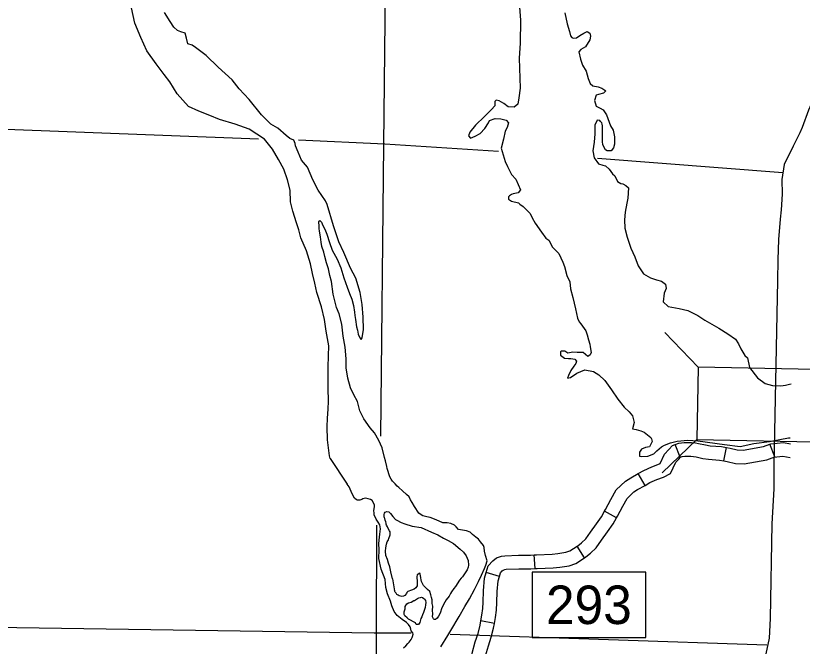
# Model space of a CAD drawing. Extents: x -492261 to -432772, y 1441225 to 1452922.
# Drawn here: x -463909.6 to -463663.2, y 1451048.6 to 1451246.2 of the extents above; entities that cross this region are included whole.
import ezdxf

# ---------------------------------------------------------------- set-up
doc = ezdxf.new("R2010")
doc.units = 0
doc.layers.add('Default', color=7, linetype='Continuous')

msp = doc.modelspace()

# ---------------------------------------------------------------- linework, layer by layer
at = {"layer": 'Default'}
for p, q in [((-463695.81, 1451136.04), (-463706.27, 1451146.91)), ((-463696.25, 1451113.41), (-463707.13, 1451102.96)), ((-463701.4, 1451107.86), (-463703.01, 1451111.83)), ((-463687.73, 1451106.71), (-463686.91, 1451110.91)), ((-463671.84, 1451107.95), (-463673.31, 1451111.98)), ((-463712.46, 1451099.04), (-463714.58, 1451102.77)), ((-463721.42, 1451088.92), (-463725.19, 1451090.96)), ((-463731.4, 1451076.36), (-463733.69, 1451079.98)), ((-463746.87, 1451073), (-463747.16, 1451077.27)), ((-463758.09, 1451070.53), (-463762.2, 1451071.75)), ((-463759.65, 1451055.8), (-463763.87, 1451056.59))]:
    msp.add_line(p, q, dxfattribs=at)
for points in [[(-463793.01, 1451332.48), (-463794.35, 1451205.78), (-463795.28, 1451114.43)], [(-463643.58, 1451252.93), (-463657.58, 1451224.96), (-463661.29, 1451216.63), (-463663.22, 1451211.13), (-463663.97, 1451209.48), (-463666.03, 1451205.32), (-463668.9, 1451199.57), (-463669.63, 1451194.85), (-463669.45, 1451190.32), (-463669.81, 1451185.38), (-463670.15, 1451182.43), (-463670.64, 1451176.09), (-463670.88, 1451169.68), (-463670.94, 1451163.2), (-463672.07, 1451105.24)], [(-463811.11, 1451107.44), (-463811.32, 1451108.26), (-463811.89, 1451113.29), (-463812.05, 1451117.41), (-463811.94, 1451120.15), (-463811.76, 1451122.9), (-463811.59, 1451125.42), (-463811.7, 1451129.53), (-463811.7, 1451132.74), (-463811.76, 1451136.05), (-463811.58, 1451139.6), (-463811.52, 1451142.8), (-463812.32, 1451147.38), (-463812.83, 1451150.98), (-463813.85, 1451154.93), (-463815.22, 1451159.51), (-463815.9, 1451162.43), (-463816.59, 1451165.46), (-463817.21, 1451168.43), (-463818.52, 1451172.55), (-463820.23, 1451176.56), (-463820.91, 1451179.07), (-463821.65, 1451181.3), (-463822.79, 1451184.97), (-463823.48, 1451187.88), (-463823.59, 1451191.49), (-463824.5, 1451194.75), (-463825.58, 1451198.06), (-463827.23, 1451201.1), (-463829.11, 1451204.42), (-463831.68, 1451207.5), (-463836.47, 1451210.65), (-463840.87, 1451212.25), (-463845.77, 1451213.63), (-463848.74, 1451214.95), (-463852.28, 1451216.32), (-463855.47, 1451217.69), (-463859.01, 1451221.7), (-463861.35, 1451225.42), (-463863.06, 1451227.76), (-463865.62, 1451231.08), (-463868.47, 1451235.14), (-463870.41, 1451239.38), (-463872.29, 1451243.84), (-463873.32, 1451248.64)], [(-463751.75, 1451248.9), (-463751.46, 1451244.84), (-463751.58, 1451237.63), (-463751.87, 1451232.88), (-463751.59, 1451223.44), (-463751.94, 1451220.47), (-463752.28, 1451218.47), (-463753.48, 1451217.55), (-463755.31, 1451217.67), (-463756.73, 1451218.7), (-463758.16, 1451219.5), (-463759.13, 1451219.73), (-463759.47, 1451219.27), (-463759.53, 1451217.9), (-463760.56, 1451216.75), (-463762.79, 1451214.58), (-463765.53, 1451211.89), (-463767.3, 1451209.66), (-463767.76, 1451208.52), (-463767.13, 1451207.83)], [(-463793.23, 1451104.36), (-463793.34, 1451104.93), (-463793.74, 1451106.76), (-463794.08, 1451107.79), (-463794.77, 1451110.77), (-463795.85, 1451113.06), (-463797.16, 1451115.46), (-463798.58, 1451117.12), (-463800.52, 1451119.92), (-463801.83, 1451122.38), (-463802.52, 1451125.3), (-463803.66, 1451127.42), (-463804.68, 1451129.59), (-463805.54, 1451132.62), (-463806.05, 1451135.82), (-463806.1, 1451138.68), (-463806.39, 1451142.35), (-463807.07, 1451145.84), (-463807.41, 1451149.5), (-463808.26, 1451152.76), (-463809.12, 1451154.76), (-463810.2, 1451158.94), (-463810.71, 1451162.88), (-463811.22, 1451164.77), (-463811.62, 1451166.89), (-463812.19, 1451168.72), (-463812.76, 1451170.72), (-463813.1, 1451172.09), (-463813.67, 1451173.92), (-463813.9, 1451175.24), (-463814.07, 1451176.9), (-463814.41, 1451178.67), (-463814.52, 1451179.53), (-463814.58, 1451180.44), (-463814.63, 1451181.36), (-463814.63, 1451181.65), (-463814.35, 1451182.05), (-463814.12, 1451181.82), (-463813.78, 1451181.47), (-463813.38, 1451180.5), (-463812.81, 1451179.3), (-463812.12, 1451177.75), (-463811.27, 1451175.18), (-463810.47, 1451172.78), (-463808.93, 1451169.92), (-463807.79, 1451167.23), (-463806.77, 1451164.08), (-463805.8, 1451161.11), (-463805, 1451159.11), (-463804.32, 1451157.33), (-463803.81, 1451155.44), (-463803.52, 1451153.27), (-463803.41, 1451152.24), (-463803.13, 1451151.04), (-463802.84, 1451148.69), (-463802.56, 1451147.66), (-463802.27, 1451146.46), (-463801.76, 1451145.26), (-463801.42, 1451144.75), (-463801.02, 1451145.26), (-463800.67, 1451147.89), (-463800.79, 1451151.73), (-463801.07, 1451155.73), (-463801.69, 1451159.5), (-463803.06, 1451163.97), (-463804.77, 1451167.06), (-463806.76, 1451172.03), (-463808.42, 1451175.35), (-463810.01, 1451180.33), (-463812, 1451187.02), (-463812.52, 1451188.17), (-463814.85, 1451191.48), (-463816.51, 1451194.74), (-463818.22, 1451198.75), (-463820.04, 1451200.98), (-463821.12, 1451203.44), (-463821.98, 1451205.39), (-463822.04, 1451206.19), (-463822.49, 1451207.22), (-463823.75, 1451207.67), (-463824.83, 1451208.7), (-463827.45, 1451210.99), (-463829.68, 1451212.19), (-463832.59, 1451215.11), (-463836.47, 1451219.98), (-463839.6, 1451223.29), (-463841.83, 1451226.1), (-463846.16, 1451230.05), (-463849.98, 1451233.77), (-463853.29, 1451236.23), (-463854.37, 1451236.97), (-463855.63, 1451237.37), (-463856.14, 1451239.14), (-463856.54, 1451240.69), (-463857.85, 1451241.15), (-463858.88, 1451241.55), (-463860.02, 1451242.58), (-463861.16, 1451244.35), (-463862.99, 1451247.15)], [(-463737.54, 1451247.12), (-463736.8, 1451243.69), (-463736.11, 1451241.23), (-463735.83, 1451239.91), (-463735.37, 1451239.34), (-463734.92, 1451239.17), (-463733.95, 1451239.28), (-463732.86, 1451239.97), (-463731.66, 1451240.71), (-463730.58, 1451241.28), (-463729.78, 1451240.71), (-463729.49, 1451239.74), (-463729.78, 1451238.65), (-463731.15, 1451236.48), (-463732.58, 1451235.56), (-463733.21, 1451234.82), (-463732.7, 1451232.53), (-463732.01, 1451230.7), (-463730.93, 1451228.76), (-463730.25, 1451226.47), (-463729.68, 1451224.92), (-463728.82, 1451224.18), (-463727.16, 1451223.89), (-463726.02, 1451223.44), (-463724.71, 1451222.63), (-463725.45, 1451221.89), (-463727, 1451221.55), (-463727.74, 1451221.26), (-463728.25, 1451219.66), (-463727.74, 1451217.89), (-463726.48, 1451217.26), (-463725.57, 1451216.74), (-463724.49, 1451215.14), (-463723.29, 1451211.65), (-463722.49, 1451210.34), (-463721.98, 1451208.28), (-463721.98, 1451205.93), (-463722.38, 1451204.84), (-463723.07, 1451203.87), (-463724.33, 1451203.87), (-463724.84, 1451204.16), (-463725.69, 1451205.7), (-463725.75, 1451206.79), (-463725.81, 1451209.08), (-463725.75, 1451210.97), (-463725.75, 1451211.65), (-463725.92, 1451212.22), (-463726.03, 1451212.62), (-463726.37, 1451213.03), (-463726.6, 1451213.31), (-463727.4, 1451213.43), (-463728.2, 1451211.94), (-463728.15, 1451209.19)], [(-463833.51, 1451207.51), (-463945.37, 1451211.83), (-464002.44, 1451214.41)], [(-463767.13, 1451207.83), (-463765.64, 1451208.46), (-463764.05, 1451209.26), (-463762.62, 1451210.86), (-463761.53, 1451212.63), (-463761.13, 1451213.38), (-463759.36, 1451214.01), (-463757.65, 1451213.89), (-463756, 1451213.43), (-463755.2, 1451212.58), (-463755.6, 1451211.15), (-463756.28, 1451210), (-463756.8, 1451207.48), (-463757.49, 1451204.68), (-463756.29, 1451200.51), (-463755.49, 1451198.9), (-463754.24, 1451196.39), (-463752.98, 1451195.01), (-463751.44, 1451191.64), (-463752.24, 1451190.67), (-463753.79, 1451190.38), (-463754.24, 1451190.21), (-463754.93, 1451189.75), (-463755.27, 1451189.47), (-463755.21, 1451188.67), (-463754.3, 1451188.04), (-463752.13, 1451187.52), (-463751.68, 1451187.18), (-463750.59, 1451186.38), (-463748.43, 1451184.2), (-463747.8, 1451182.89), (-463746.83, 1451181.23), (-463744.89, 1451178.37), (-463743.52, 1451176.54), (-463742.55, 1451175.85), (-463741.47, 1451173.67), (-463739.42, 1451171.73), (-463738.16, 1451168.93), (-463737.71, 1451167.61), (-463736.97, 1451164.75), (-463736, 1451162.81), (-463735.77, 1451160.63), (-463735.09, 1451157.94), (-463734.23, 1451154.34), (-463733.61, 1451151.48), (-463733.04, 1451150.28), (-463732.58, 1451149.65), (-463731.04, 1451147.42), (-463730.59, 1451146.22), (-463730.13, 1451144.67), (-463729.73, 1451143.3), (-463729.68, 1451142.44), (-463729.28, 1451140.67), (-463729.62, 1451139.92), (-463730.36, 1451139.47), (-463731.79, 1451140.67), (-463733.73, 1451140.72), (-463735.1, 1451140.73), (-463736.64, 1451140.44), (-463737.61, 1451141.07), (-463738.64, 1451141.07), (-463738.98, 1451140.9), (-463738.93, 1451139.87), (-463737.73, 1451138.95), (-463736.47, 1451138.78), (-463735.67, 1451138.78), (-463734.47, 1451138.55), (-463733.96, 1451137.92), (-463734.13, 1451137.24), (-463734.76, 1451136.38), (-463735.68, 1451135.06), (-463736.48, 1451133.52), (-463736.76, 1451132.6), (-463735.79, 1451132.83), (-463733.85, 1451134.2), (-463731.28, 1451135.29), (-463728.6, 1451134.77), (-463726.94, 1451133.69), (-463725, 1451131.86), (-463722.95, 1451128.94), (-463720.96, 1451126.02), (-463718.96, 1451123.56), (-463717.42, 1451122.07), (-463716.39, 1451120.81), (-463715.83, 1451118.75), (-463716.4, 1451116.81), (-463715.2, 1451116.58), (-463713.77, 1451116.18), (-463712.69, 1451115.72), (-463710.69, 1451114.01), (-463710.46, 1451113.61), (-463710.24, 1451112.8), (-463711.09, 1451111.09), (-463712.29, 1451110.92), (-463713.55, 1451110.4), (-463714.23, 1451109.43), (-463714.18, 1451108.23), (-463713.44, 1451108.06), (-463711.55, 1451108.23), (-463709.67, 1451108.97), (-463708.75, 1451109.89)], [(-463728.15, 1451209.19), (-463728.43, 1451206.56), (-463728.78, 1451203.82), (-463728.38, 1451201.64), (-463727.01, 1451199.75), (-463725.64, 1451199.41), (-463724.84, 1451199.12), (-463723.7, 1451198.15), (-463722.62, 1451196.61), (-463721.88, 1451195.98), (-463721.08, 1451194.2), (-463720.05, 1451193.63), (-463719.42, 1451193.52), (-463718.45, 1451192.95), (-463717.6, 1451192.26), (-463717.83, 1451189.06), (-463718.17, 1451187.45), (-463718.69, 1451184.65), (-463718.86, 1451182.25), (-463718.75, 1451179.67), (-463718.07, 1451176.76), (-463716.93, 1451173.38), (-463715.67, 1451170.69), (-463714.65, 1451167.83), (-463712.94, 1451165.37), (-463710.77, 1451164.11), (-463708.83, 1451163.48), (-463707.29, 1451162.97), (-463706.03, 1451162.11), (-463705.81, 1451160.74), (-463706.49, 1451159.25), (-463706.78, 1451156.56), (-463705.18, 1451155.13), (-463701.76, 1451154.44), (-463699.08, 1451153.87), (-463695.94, 1451152.27), (-463693.77, 1451150.78), (-463689.38, 1451148.32), (-463686.47, 1451146.55), (-463684.13, 1451144.89), (-463683.16, 1451143.4), (-463682.42, 1451141.86), (-463681.22, 1451139.74), (-463680.37, 1451138.99), (-463679.68, 1451135.96), (-463677.18, 1451132.7), (-463674.78, 1451130.98), (-463672.55, 1451130.36), (-463669.93, 1451130.18), (-463668.44, 1451130.47), (-463667.25, 1451130.75), (-463666.71, 1451130.88)], [(-463758.4, 1451203.65), (-463793.96, 1451205.89), (-463821.06, 1451207.22)], [(-463669.33, 1451196.99), (-463727.35, 1451201.47)], [(-463706.41, 1451111.66), (-463704.53, 1451112.41), (-463702.42, 1451112.9), (-463699.07, 1451113.22), (-463695.93, 1451112.99), (-463687.52, 1451111.83)], [(-463703.01, 1451111.83), (-463701.83, 1451112.31), (-463700.21, 1451112.49), (-463697.88, 1451112.45), (-463696.68, 1451112.33), (-463695.66, 1451112.15), (-463693.55, 1451111.72), (-463692.09, 1451111.47), (-463688.53, 1451111.22), (-463686.91, 1451110.91)], [(-463687.52, 1451111.83), (-463682.61, 1451111.2), (-463678.33, 1451112.17), (-463673.42, 1451112.74), (-463667.54, 1451113.94), (-463667, 1451113.99)], [(-463673.31, 1451111.97), (-463673.05, 1451112.07), (-463669.12, 1451112.51), (-463666.93, 1451112.11)], [(-463714.58, 1451102.77), (-463712.85, 1451103.74), (-463710.37, 1451104.86), (-463708.41, 1451105.6), (-463707.76, 1451105.92), (-463706.4, 1451108.84), (-463705.01, 1451110.24), (-463703.87, 1451111.49), (-463703.01, 1451111.83)], [(-463708.75, 1451109.89), (-463707.33, 1451111.14), (-463706.41, 1451111.66)], [(-463686.91, 1451110.91), (-463685.83, 1451110.7), (-463683.56, 1451110.15), (-463681.72, 1451110.12), (-463675.38, 1451111.22), (-463673.31, 1451111.98)], [(-463811.11, 1451107.44), (-463805.75, 1451099.41)], [(-463712.46, 1451099.04), (-463710.92, 1451099.91), (-463708.73, 1451100.89), (-463706.71, 1451101.66), (-463704.51, 1451102.73), (-463702.83, 1451106.35), (-463701.91, 1451107.28), (-463701.36, 1451107.88), (-463701.4, 1451107.86)], [(-463701.4, 1451107.86), (-463700.78, 1451108.11), (-463700.01, 1451108.2), (-463698.12, 1451108.17), (-463697.26, 1451108.08), (-463696.46, 1451107.94), (-463694.33, 1451107.5), (-463692.59, 1451107.21), (-463689.08, 1451106.97), (-463687.73, 1451106.71)], [(-463687.73, 1451106.71), (-463686.75, 1451106.52), (-463684.1, 1451105.87), (-463681.38, 1451105.83), (-463674.28, 1451107.06), (-463671.84, 1451107.95)], [(-463672.06, 1451107.87), (-463669.27, 1451108.18), (-463667.02, 1451107.77)], [(-463672.07, 1451105.15), (-463672.14, 1451097.96), (-463672.74, 1451086.95), (-463673.28, 1451057.37), (-463673.6, 1451051.22), (-463674.6, 1451046.24)], [(-463776.42, 1451048.43), (-463774.23, 1451052), (-463773.28, 1451053.56), (-463770.65, 1451058), (-463768.92, 1451061.05), (-463767.47, 1451063.53), (-463765.85, 1451066.41), (-463764.62, 1451068.94), (-463763.68, 1451070.9), (-463762.79, 1451072.97), (-463762.34, 1451074), (-463761.91, 1451075.44), (-463762.44, 1451077.09), (-463762.74, 1451078.4), (-463762.87, 1451079.54), (-463763.05, 1451080.17), (-463763.98, 1451081.41), (-463764.62, 1451082.15), (-463765.49, 1451082.82), (-463766.52, 1451083.67), (-463767.22, 1451084.35), (-463768.37, 1451084.85), (-463769.68, 1451085), (-463770.89, 1451085.27), (-463771.64, 1451086.01), (-463772.1, 1451086.57), (-463773.31, 1451087.13), (-463774.4, 1451087.29), (-463775.83, 1451087.32), (-463777.9, 1451088.27), (-463779.79, 1451088.93), (-463780.82, 1451089.15), (-463782.03, 1451089.53), (-463782.89, 1451089.98), (-463783.29, 1451090.37), (-463784.69, 1451092.41), (-463785.45, 1451093.72), (-463785.92, 1451094.51), (-463786.33, 1451095.48), (-463787.14, 1451096.21), (-463788.41, 1451097.34), (-463789.62, 1451098.36), (-463790.09, 1451098.81), (-463790.73, 1451099.54), (-463791.59, 1451100.39), (-463791.94, 1451100.96), (-463792.41, 1451101.75), (-463793.23, 1451104.36)], [(-463725.19, 1451090.96), (-463724.89, 1451091.52), (-463723.12, 1451094.64), (-463721.45, 1451097.6), (-463718.62, 1451100.4), (-463716.95, 1451101.42), (-463714.58, 1451102.77)], [(-463788.13, 1451048.11), (-463787.39, 1451048.8), (-463786.77, 1451049.5), (-463786.32, 1451049.9), (-463785.76, 1451050.71), (-463785.37, 1451051.35), (-463785.26, 1451051.69), (-463785.04, 1451052.44), (-463785.16, 1451052.89), (-463785.74, 1451053.46), (-463785.8, 1451053.97), (-463785.98, 1451054.71), (-463786.56, 1451055.51), (-463787.2, 1451056.13), (-463788.53, 1451057.02), (-463790.14, 1451058.32), (-463791.02, 1451059.57), (-463791.78, 1451061.27), (-463792.14, 1451062.81), (-463793.08, 1451065.03), (-463793.63, 1451067.08), (-463793.83, 1451069.59), (-463795.07, 1451072.84), (-463795.8, 1451076.15), (-463795.72, 1451078.89), (-463795.8, 1451080.84), (-463795.65, 1451082.84), (-463795.55, 1451083.81), (-463795.39, 1451084.56), (-463795.29, 1451085.42), (-463795.48, 1451086.67), (-463796.06, 1451087.52), (-463796.64, 1451088.49), (-463797.29, 1451089.85), (-463797.29, 1451090.37), (-463797.36, 1451091.22), (-463797.2, 1451092.37), (-463797.21, 1451092.83), (-463797.27, 1451093.17), (-463797.97, 1451094.3), (-463798.49, 1451094.58), (-463799.18, 1451094.8), (-463799.98, 1451095.02), (-463800.89, 1451094.84), (-463801.18, 1451094.66), (-463801.8, 1451094.37), (-463802.49, 1451094.42), (-463802.83, 1451094.53), (-463803.52, 1451095.09), (-463803.99, 1451096), (-463804.46, 1451097.14), (-463805.17, 1451098.56), (-463805.75, 1451099.41)], [(-463721.42, 1451088.92), (-463721.13, 1451089.45), (-463719.39, 1451092.53), (-463718.01, 1451094.97), (-463715.96, 1451097.01), (-463714.78, 1451097.73), (-463712.46, 1451099.04)], [(-463792.74, 1451082.42), (-463792.29, 1451083.57), (-463792.25, 1451084.48), (-463792.48, 1451084.82), (-463792.89, 1451085.5), (-463793.18, 1451086.07), (-463793.42, 1451086.58), (-463793.53, 1451086.87), (-463793.54, 1451087.21), (-463793.66, 1451087.61), (-463793.89, 1451088.18), (-463793.96, 1451088.64), (-463794.02, 1451088.86), (-463794.14, 1451089.21), (-463794.2, 1451089.61), (-463794.2, 1451089.95), (-463794.09, 1451090.35), (-463793.87, 1451090.7), (-463793.36, 1451090.87), (-463792.67, 1451090.71), (-463792.15, 1451090.2), (-463791.45, 1451089.3), (-463790.58, 1451088.34), (-463790.18, 1451088.11), (-463788.86, 1451087.44), (-463787.71, 1451087), (-463785.41, 1451086.29), (-463782.61, 1451085.81), (-463779.33, 1451084.42), (-463777.38, 1451083.59), (-463775.6, 1451082.52), (-463774.16, 1451081.74), (-463772.49, 1451080.79), (-463770.35, 1451079.1), (-463769.37, 1451078.14), (-463768.44, 1451076.95), (-463767.91, 1451075.47), (-463767.72, 1451074.1), (-463767.82, 1451073.42), (-463768.21, 1451072.61), (-463769.61, 1451070.36), (-463770.01, 1451070.01), (-463770.57, 1451069.32), (-463771.86, 1451067.36), (-463772.37, 1451066.72), (-463773.1, 1451065.74), (-463773.37, 1451065.22), (-463773.82, 1451064.36), (-463774.72, 1451063.15), (-463775.22, 1451062.46), (-463775.73, 1451061.53), (-463776.23, 1451060.33), (-463776.56, 1451059.29), (-463776.78, 1451058.83), (-463777.17, 1451058.09), (-463777.62, 1451057.45), (-463778.13, 1451057.04), (-463778.47, 1451057.04), (-463778.53, 1451057.04), (-463778.76, 1451057.21), (-463778.99, 1451057.83), (-463778.95, 1451058.75), (-463779.02, 1451059.83), (-463778.92, 1451061.21), (-463779.16, 1451062.06), (-463779.18, 1451063.15), (-463779.36, 1451063.89), (-463779.6, 1451064.8), (-463779.9, 1451065.77), (-463780.59, 1451066.39), (-463781.28, 1451067.12), (-463781.86, 1451067.69), (-463782.1, 1451068.09), (-463782.51, 1451068.94), (-463782.57, 1451069.45), (-463782.64, 1451070.08), (-463782.76, 1451070.77), (-463782.88, 1451071.22), (-463783, 1451071.51), (-463783.85, 1451071.04), (-463783.95, 1451070.41), (-463783.89, 1451069.95), (-463783.88, 1451069.26), (-463783.82, 1451068.75), (-463783.81, 1451067.89), (-463783.86, 1451067.55), (-463784.25, 1451066.92), (-463784.82, 1451066.51), (-463785.61, 1451066.21), (-463786.81, 1451065.8), (-463787.09, 1451065.51), (-463787.2, 1451065.16), (-463787.65, 1451064.58), (-463788.1, 1451064.29), (-463788.67, 1451064.23), (-463789.48, 1451064.39), (-463789.77, 1451064.61), (-463790.17, 1451064.9), (-463790.46, 1451065.23), (-463790.69, 1451065.57), (-463790.98, 1451065.97)], [(-463733.69, 1451079.98), (-463733.51, 1451080.09), (-463732.36, 1451081.05), (-463731.03, 1451082.3), (-463729.57, 1451084.38), (-463727.7, 1451086.96), (-463726.14, 1451089.2), (-463725.19, 1451090.96)], [(-463731.4, 1451076.36), (-463730.98, 1451076.62), (-463729.52, 1451077.85), (-463727.78, 1451079.48), (-463726.08, 1451081.89), (-463724.21, 1451084.48), (-463722.48, 1451086.95), (-463721.42, 1451088.92)], [(-463796.62, 1451086.6), (-463796.7, 1451052.8), (-463796.64, 1451039.02)], [(-463791.54, 1451069.74), (-463792.09, 1451071.96), (-463792.45, 1451073.56), (-463792.81, 1451074.7), (-463793.16, 1451075.78), (-463793.64, 1451077.09), (-463793.77, 1451078.4), (-463793.67, 1451079.49), (-463793.4, 1451080.64), (-463793.24, 1451081.38), (-463792.84, 1451082.02), (-463792.74, 1451082.42)], [(-463747.16, 1451077.27), (-463746.49, 1451077.32), (-463741.58, 1451077.46), (-463739.72, 1451077.69), (-463737.27, 1451078.07), (-463736.03, 1451078.5), (-463733.69, 1451079.98)], [(-463762.2, 1451071.75), (-463761.58, 1451073.84), (-463760.1, 1451075.43), (-463758.96, 1451076.32), (-463757.47, 1451076.85), (-463756.35, 1451077.02), (-463752.08, 1451077.23), (-463748.33, 1451077.19), (-463747.16, 1451077.27)], [(-463746.87, 1451073), (-463746.28, 1451073.04), (-463741.26, 1451073.18), (-463739.13, 1451073.44), (-463736.22, 1451073.89), (-463734.15, 1451074.62), (-463731.4, 1451076.36)], [(-463758.09, 1451070.53), (-463757.76, 1451071.65), (-463757.2, 1451072.25), (-463756.86, 1451072.52), (-463756.41, 1451072.68), (-463755.93, 1451072.75), (-463751.99, 1451072.94), (-463748.21, 1451072.91), (-463746.87, 1451073)], [(-463763.87, 1451056.59), (-463763.53, 1451058.39), (-463763.22, 1451060.42), (-463763.13, 1451062.44), (-463763.09, 1451066.04), (-463762.74, 1451069.94), (-463762.2, 1451071.75)], [(-463759.65, 1451055.8), (-463759.3, 1451057.67), (-463758.95, 1451059.99), (-463758.84, 1451062.32), (-463758.8, 1451065.82), (-463758.51, 1451069.13), (-463758.09, 1451070.53)], [(-463747.77, 1451051.35), (-463712.2, 1451051.35), (-463712.2, 1451071.9), (-463747.77, 1451071.9), (-463747.77, 1451051.35)], [(-463791.54, 1451069.74), (-463790.98, 1451065.97)], [(-463786.53, 1451057.11), (-463786.93, 1451057.5), (-463787.68, 1451058.18), (-463787.86, 1451058.63), (-463787.92, 1451059.03), (-463787.87, 1451059.32), (-463787.87, 1451059.38), (-463787.6, 1451060.35), (-463787.55, 1451061.15), (-463787.1, 1451061.96), (-463786.54, 1451062.25), (-463785.74, 1451062.44), (-463784.89, 1451063.02), (-463784.66, 1451063.02)], [(-463784.66, 1451063.02), (-463783.75, 1451063.6), (-463783.3, 1451063.84), (-463782.79, 1451063.96), (-463782.5, 1451064.02), (-463782.16, 1451063.91), (-463781.7, 1451063.57), (-463781.58, 1451063.4), (-463781.23, 1451062.95), (-463781.17, 1451062.38), (-463781.21, 1451061.64), (-463781.32, 1451060.78), (-463781.54, 1451060.2), (-463781.87, 1451059.23), (-463782.15, 1451058.54), (-463782.37, 1451057.9), (-463782.64, 1451057.33), (-463782.92, 1451056.47), (-463783.03, 1451056.07), (-463783.42, 1451055.49), (-463784.11, 1451055.48), (-463784.4, 1451055.93), (-463786.53, 1451057.11)], [(-463767.35, 1451041.89), (-463766.59, 1451046.5), (-463765.65, 1451049.99), (-463764.76, 1451052.67), (-463764.12, 1451055.22), (-463763.87, 1451056.59)], [(-463763.12, 1451041.19), (-463762.4, 1451045.6), (-463761.54, 1451048.76), (-463760.64, 1451051.47), (-463759.93, 1451054.31), (-463759.65, 1451055.8)], [(-463785.67, 1451052.72), (-463797.33, 1451052.79), (-463930.37, 1451054.69)], [(-463674.28, 1451048.94), (-463773.5, 1451052.36)]]:
    msp.add_lwpolyline(points, dxfattribs=at)
for points in [[(-463627.94, 1451134.72), (-463695.81, 1451136.04), (-463696.25, 1451113.41), (-463628.38, 1451112.1)], [(-463747.77, 1451051.35), (-463712.2, 1451051.35), (-463712.2, 1451071.9), (-463747.77, 1451071.9)]]:
    msp.add_lwpolyline(points, close=True, dxfattribs=at)

# ---------------------------------------------------------------- texts
msp.add_text('293', height=12.057, dxfattribs=at).set_placement((-463743.49, 1451055.6))

doc.saveas('drawing.dxf')
